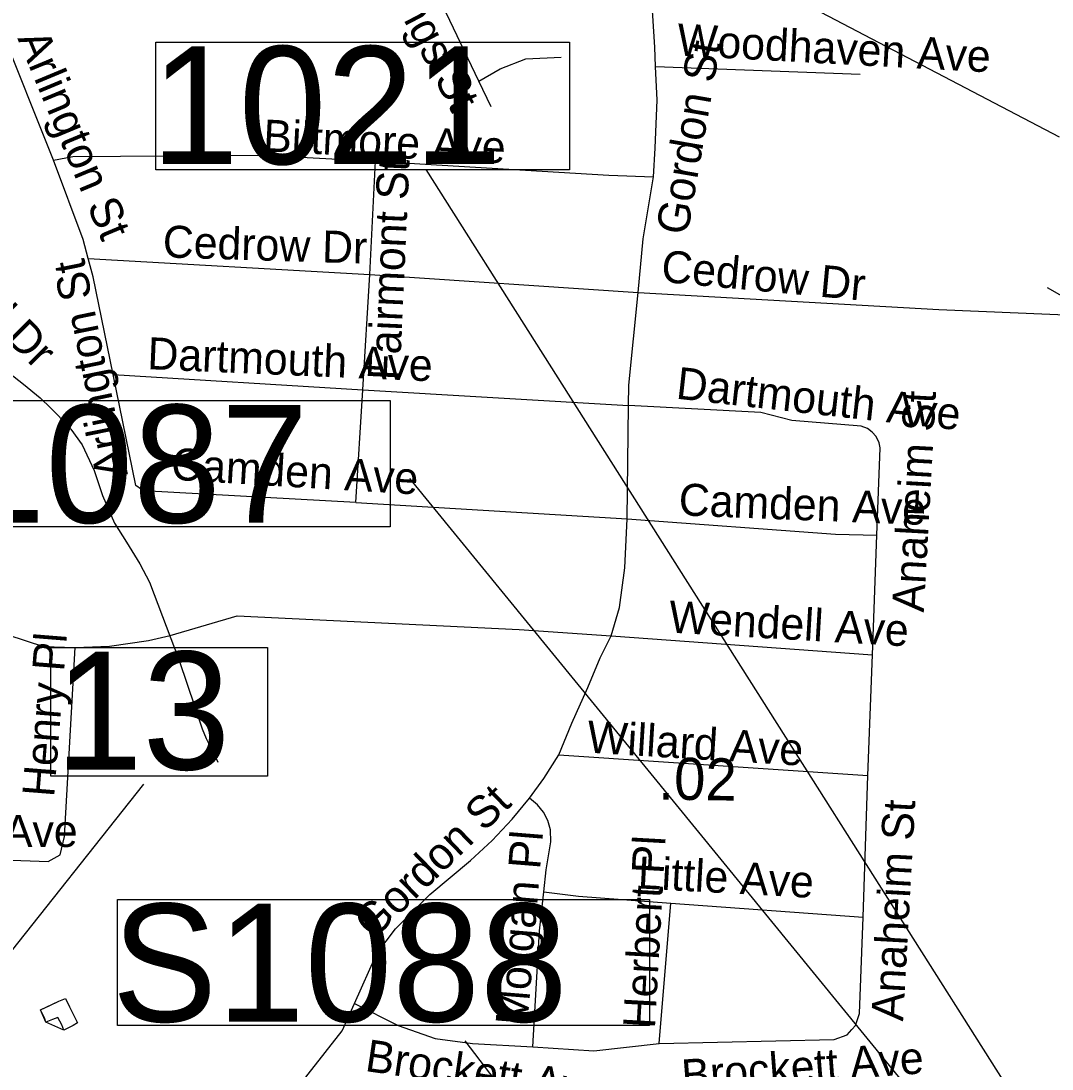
# Model space of a CAD drawing. Extents: x 1662474 to 1856135, y 779280 to 917889.
# Drawn here: x 1708386 to 1711448, y 808410 to 811521 of the extents above; entities that cross this region are included whole.
import ezdxf

# ---------------------------------------------------------------- set-up
doc = ezdxf.new("R2010")
doc.units = 0
for name, color, linetype in [('Exist Hydrographic Misc Water Feature', 7, 'Continuous'), ('Exist Road Non-System Structure Non-Sys NCDOT Attributed CELL', 7, 'Continuous'), ('Exist Road Non-System Type 51', 7, 'Continuous'), ('Exist Road Non-System Type 51 Label', 7, 'Continuous'), ('Exist Road Primary Interstate Structure Cantilever Sign Number Label', 7, 'Continuous'), ('Exist Road Primary US Structure Ovrhead Sign CELL', 7, 'Continuous'), ('Exist Road Secondary Structure Standard Bridge Number Label', 7, 'Continuous'), ('Prop DGN Element Guardrail', 7, 'Continuous'), ('Scratch_Level_2', 7, 'Continuous')]:
    doc.layers.add(name, color=color, linetype=linetype)

msp = doc.modelspace()

# ---------------------------------------------------------------- linework, layer by layer
at = {"layer": 'Exist Hydrographic Misc Water Feature'}
for points in [[(1708323.5, 810497.4), (1708393, 810442.7), (1708442.6, 810402.2), (1708474.4, 810371.9), (1708494.2, 810351.7), (1708533.7, 810309.3), (1708567.4, 810262.9), (1708602.6, 810186.6), (1708628, 810112.3), (1708663.2, 810030), (1708698.6, 809973.7), (1708738.2, 809909.3), (1708767.5, 809854.9), (1708855.4, 809622.1), (1708902.1, 809485.5), (1708923.5, 809419.3), (1708935.2, 809391.2), (1708947, 809367.1), (1708970.6, 809320.9)], [(1708517.7, 808618.9), (1708529.6, 808594.8), (1708541.3, 808570.7), (1708547.3, 808558.6), (1708553.1, 808546.6), (1708541, 808538.7), (1708512.9, 808524.9), (1708507, 808541), (1708495.3, 808563.1), (1708479.3, 808557.3), (1708459.1, 808549.4), (1708455.2, 808561.5), (1708443.5, 808585.6), (1708469.7, 808597.4), (1708497.8, 808611.1), (1708517.7, 808618.9)], [(1708517.7, 808618.9), (1708529.6, 808594.8), (1708547.3, 808558.6), (1708553.1, 808546.6), (1708541, 808538.7), (1708512.9, 808524.9), (1708459.1, 808549.4), (1708443.5, 808585.6), (1708497.8, 808611.1), (1708517.7, 808618.9)]]:
    msp.add_lwpolyline(points, dxfattribs=at)
at = {"layer": 'Exist Road Non-System Structure Non-Sys NCDOT Attributed CELL'}
msp.add_line((1711433, 810730), (1711522.3, 810678.8), dxfattribs=at)
at = {"layer": 'Exist Road Non-System Type 51'}
for p, q in [((1709745.4, 811342.5), (1709397.4, 812070.6)), ((1708482.2, 811107.9), (1708320, 811511.5)), ((1710270.4, 811385.9), (1710878.2, 811362.8)), ((1709782.4, 811265.9), (1709745.4, 811342.5)), ((1709421.6, 810768.5), (1709438.6, 811104.2)), ((1708584.9, 810815.8), (1709421.6, 810768.5)), ((1709400.9, 810426), (1709421.6, 810768.5)), ((1709421.6, 810768.5), (1710218.4, 810714.7)), ((1708659.4, 810471.4), (1709400.9, 810426)), ((1709379.9, 810091.1), (1709400.9, 810426)), ((1709400.9, 810426), (1710189.9, 810379)), ((1710186.1, 810043.4), (1710189.9, 810379)), ((1709379.9, 810091.1), (1710186.1, 810043.4)), ((1710914.4, 809639.7), (1710927.6, 809994.2)), ((1710137.9, 809695.6), (1710914.4, 809639.7)), ((1710900.9, 809281.7), (1710914.4, 809639.7)), ((1709982.8, 809342.9), (1710900.9, 809281.7)), ((1710886.4, 808860.7), (1710900.9, 809281.7)), ((1710281.1, 808486.2), (1710315.8, 808902.4)), ((1710315.8, 808902.4), (1710886.4, 808860.7))]:
    msp.add_line(p, q, dxfattribs=at)
for points in [[(1710270.4, 811385.9), (1710268.2, 811443.4), (1710251.2, 811707.4)], [(1709745.4, 811342.5), (1709809, 811378.8), (1709884.6, 811408.2), (1709989.9, 811413.7)], [(1710264.4, 811058), (1710269.4, 811143.4), (1710273.5, 811239.1), (1710274.6, 811285.6), (1710270.4, 811385.9)], [(1708482.2, 811107.9), (1708540, 811118.9), (1709105.4, 811122.9), (1709438.6, 811104.2)], [(1708584.9, 810815.8), (1708569.9, 810872.2), (1708482.2, 811107.9)], [(1709438.6, 811104.2), (1710131.2, 811062.8), (1710264.4, 811058)], [(1710218.4, 810714.7), (1710233.6, 810874), (1710264.4, 811058)], [(1708659.4, 810471.4), (1708599.9, 810761.2), (1708584.9, 810815.8)], [(1710189.9, 810379), (1710190.6, 810439.4), (1710218.4, 810714.7)], [(1710218.4, 810714.7), (1711111, 810664.1), (1711559.1, 810645.2), (1711591.1, 810650.7)], [(1709379.9, 810091.1), (1708749.6, 810126.2), (1708743.4, 810130.5), (1708726.6, 810142.2), (1708659.4, 810471.4)], [(1710927.6, 809994.2), (1710936.8, 810254.1), (1710933.9, 810269), (1710924.9, 810287.2), (1710913.4, 810300.5), (1710899.2, 810311.4), (1710880.6, 810318.4), (1710675.1, 810335.2), (1710583.2, 810358.9), (1710189.9, 810379)], [(1710137.9, 809695.6), (1710162.8, 809779.6), (1710178.5, 809897.4), (1710186.1, 810043.4)], [(1710186.1, 810043.4), (1710805, 809997.7), (1710927.6, 809994.2)], [(1708262.2, 809732.9), (1708346.8, 809699.2), (1708452.9, 809664.4), (1708546.8, 809660.7)], [(1708546.8, 809660.7), (1708648.4, 809665.1), (1708764.6, 809681.7), (1708829.1, 809696.9), (1709027.9, 809754.9), (1709865.6, 809715), (1710137.9, 809695.6)], [(1709982.8, 809342.9), (1710021.4, 809437), (1710069.4, 809542), (1710105.9, 809630.8), (1710137.9, 809695.6)], [(1707943.1, 809047.2), (1708115, 809038.4), (1708466.5, 809026.2), (1708501.6, 809045.7), (1708515, 809100.6), (1708546.8, 809660.7)], [(1709895.6, 809213.9), (1709938.1, 809272.5), (1709982.8, 809342.9)], [(1709376.4, 808604.8), (1709442.6, 808752.5), (1709497.6, 808826), (1709599.5, 808927.6), (1709720.8, 809028.9), (1709784.6, 809088), (1709844.6, 809152), (1709895.6, 809213.9)], [(1709938.9, 808935.8), (1709945.1, 809001.1), (1709958.9, 809084.6), (1709958.1, 809120), (1709950.6, 809147.2), (1709937.9, 809172.5), (1709920, 809194.5), (1709895.6, 809213.9)], [(1709905.6, 808475.4), (1709926, 808819.8), (1709938.9, 808935.8)], [(1709938.9, 808935.8), (1710041, 808922.9), (1710315.8, 808902.4)], [(1710281.1, 808486.2), (1710800.2, 808497.7), (1710839.1, 808511.9), (1710853, 808527.6), (1710863.9, 808539.2), (1710875.6, 808574.4), (1710886.4, 808860.7)], [(1708090.9, 807681.4), (1708910, 808058.1), (1708967.2, 808085.9), (1709036.9, 808137.6), (1709339.1, 808522.9), (1709376.4, 808604.8)], [(1709376.4, 808604.8), (1709506.1, 808539.4), (1709616.1, 808500.9), (1709726.2, 808485.9), (1709905.6, 808475.4)], [(1709905.6, 808475.4), (1710086.6, 808464.4), (1710281.1, 808486.2)]]:
    msp.add_lwpolyline(points, dxfattribs=at)
at = {"layer": 'Exist Road Primary Interstate Structure Cantilever Sign Number Label'}
msp.add_line((1711469.6, 811176), (1709149.4, 812390.3), dxfattribs=at)
at = {"layer": 'Exist Road Primary US Structure Ovrhead Sign CELL'}
for p, q in [((1711402.7, 807885.1), (1709540.8, 810163.1)), ((1711437.6, 806233.9), (1709705.1, 808493.3))]:
    msp.add_line(p, q, dxfattribs=at)
for points in [[(1707901.9, 810393.8), (1709481.9, 810393.8), (1709481.9, 810019.7), (1707901.9, 810019.7)], [(1708671.8, 808913.2), (1710251.8, 808913.2), (1710251.8, 808539.1), (1708671.8, 808539.1)]]:
    msp.add_lwpolyline(points, close=True, dxfattribs=at)
at = {"layer": 'Exist Road Secondary Structure Standard Bridge Number Label'}
msp.add_line((1707011.4, 807064.9), (1708750.4, 809255.6), dxfattribs=at)
msp.add_lwpolyline([(1708474, 809661.4), (1709118.2, 809661.4), (1709118.2, 809279.1), (1708474, 809279.1)], close=True, dxfattribs=at)
at = {"layer": 'Scratch_Level_2'}
msp.add_line((1711402.6, 808219.3), (1709588.5, 811080.3), dxfattribs=at)
msp.add_lwpolyline([(1708786.6, 811457.4), (1710014.3, 811457.4), (1710014.3, 811079.2), (1708786.6, 811079.2)], close=True, dxfattribs=at)

# ---------------------------------------------------------------- texts
at = {"layer": 'Exist Road Non-System Type 51 Label'}
for s, rotation, p in [('Cummings St', 297.4609, (1709315.6, 811920.2)), ('Woodhaven Ave', 356.9017, (1710332.3, 811418.6)), ('Arlington St', 292.6081, (1708374.5, 811469.2)), ('Gordon St', 80.1644, (1710364.7, 810882.1)), ('Biltmore Ave', 357.1558, (1709103.4, 811133.8)), ('Fairmont St', 87.3989, (1709509.9, 810452.5)), ('Ellwood Dr', 315.2209, (1707995.7, 810915.1)), ('Cedrow Dr', 358.2013, (1708805.8, 810819.2)), ('Arlington St', 101.459, (1708703.4, 810175.1)), ('Cedrow Dr', 354.6462, (1710284.4, 810746.8)), ('Dartmouth Ave', 357.544, (1708759.8, 810487.4)), ('Dartmouth Ave', 353.6232, (1710328.7, 810400)), ('Anaheim St', 86.822, (1711066.7, 809764.3)), ('Camden Ave', 356.5376, (1708829.7, 810159.4)), ('Camden Ave', 357.7396, (1710337.8, 810053.6)), ('Wendell Ave', 356.6711, (1710307.5, 809705.7)), ('Henry Pl', 85.4537, (1708483.9, 809215.4)), ('Willard Ave', 356.4966, (1710064.8, 809349.4)), ('Gordon St', 44.1249, (1709431.5, 808792.1)), ('Anaheim St', 86.822, (1711005.3, 808550.6)), ('Morgan Pl', 85.3606, (1709889.5, 808536.4)), ('Herbert Pl', 86.7818, (1710268.2, 808529)), ('Little Ave', 356.8584, (1710216, 808946.3)), ('Brockett Ave', 351.5207, (1709404.8, 808404.6)), ('Brockett Ave', 4.3791, (1710351.1, 808342.7))]:
    msp.add_text(s, height=95, rotation=rotation, dxfattribs=at).set_placement(p)
msp.add_text('Boundary Ave', height=95, dxfattribs=at).set_placement((1707755.9, 809069.2))
at = {"layer": 'Exist Road Primary US Structure Ovrhead Sign CELL'}
for s, p in [('S1087', (1707885.9, 810031.3)), ('S1088', (1708655.8, 808550.7))]:
    msp.add_text(s, height=350, dxfattribs=at).set_placement(p)
at = {"layer": 'Exist Road Secondary Structure Standard Bridge Number Label'}
msp.add_text('13', height=350, dxfattribs=at).set_placement((1708486.6, 809298.9))
at = {"layer": 'Prop DGN Element Guardrail'}
msp.add_text('.02', height=125, rotation=359.0955, dxfattribs=at).set_placement((1710278, 809210.2))
at = {"layer": 'Scratch_Level_2'}
msp.add_text('1021', height=350, dxfattribs=at).set_placement((1708772.1, 811095.8))

doc.saveas('drawing.dxf')
